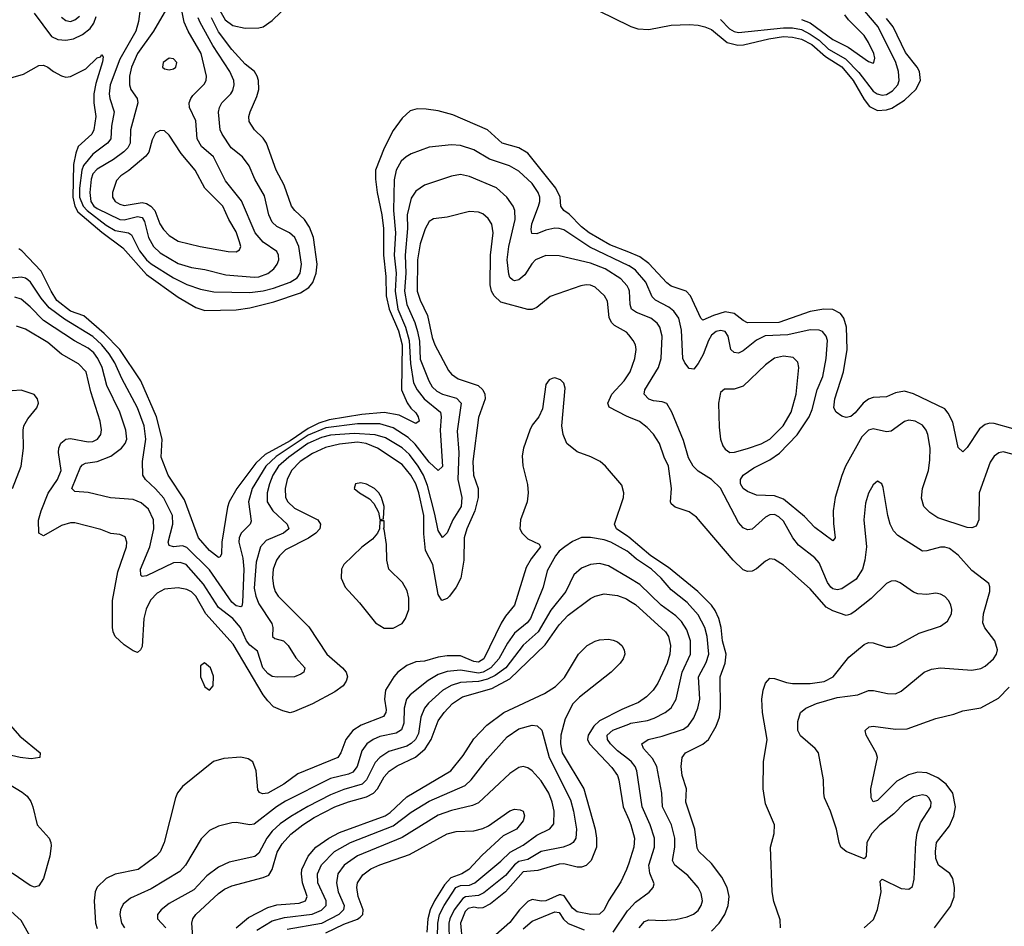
# Model space of a CAD drawing. Header units: inches. Extents: x 884549 to 1028252, y 526810 to 653624.
# Tile 432 of 656: x 927284 to 931675, y 615357 to 619401. Entities that reach past the tile are written whole.
import ezdxf

# ---------------------------------------------------------------- set-up
doc = ezdxf.new("R2010")
doc.units = ezdxf.units.IN
doc.header["$MEASUREMENT"] = 0
doc.layers.add('A9621', color=7, linetype='Continuous')
doc.layers.add('A9631', color=7, linetype='Continuous')

msp = doc.modelspace()

# ---------------------------------------------------------------- linework, layer by layer
at = {"layer": 'A9621', "color": 5}
for points, elevation in [([(927939, 619450), (927880.4, 619350), (927809.7, 619250), (927782.6, 619190), (927773.6, 619150), (927773.6, 619110), (927780.1, 619090), (927807.2, 619050), (927811.2, 619030), (927778.5, 618910), (927776.4, 618850), (927766.8, 618830), (927748.1, 618811.9), (927702.9, 618777.1), (927630, 618734.8), (927610, 618713.1), (927602.9, 618690), (927596.4, 618630), (927600.5, 618590), (927614.1, 618570), (927630, 618558.5), (927730, 618509.2), (927750, 618508.3), (927810, 618523.7), (927830, 618518.5), (927840.5, 618500.5), (927858.6, 618430), (927880.3, 618390), (927910, 618361.8), (927990, 618314.3), (928050, 618296.3), (928110, 618287.4), (928203.7, 618263.7), (928330, 618252.2), (928350, 618254.3), (928390, 618268.4), (928417.9, 618290), (928432.9, 618310), (928439.6, 618330), (928438.4, 618350), (928430, 618367.3), (928370, 618408.7), (928334.7, 618450), (928273.6, 618593.6), (928201.7, 618681.7), (928147.9, 618790), (928095.4, 618835.4), (928074.8, 618870), (928068.8, 618950), (928041.7, 619010), (928039.9, 619030), (928046.5, 619050), (928056.7, 619063.3), (928106.4, 619113.6), (928115.4, 619130), (928117.8, 619150), (928092.7, 619250), (928035.4, 619350), (928018.1, 619390), (927997.4, 619490)], 2160), ([(928170, 619452.9), (928200.1, 619400.1), (928234.8, 619374.8), (928290, 619363.8), (928350, 619365), (928370, 619370.1), (928410, 619397.3), (928528, 619512)], 2120), ([(927348.5, 619430), (927425.7, 619325.7), (927453.4, 619313.4), (927490, 619310.4), (927524.2, 619315.8), (927564.6, 619335.4), (927598.4, 619361.6), (927614.9, 619385.1), (927624.6, 619415.4)], 2140), ([(927821.9, 619450), (927813.7, 619393.7), (927801.2, 619350), (927730, 619225.7), (927687.7, 619110), (927683, 619070), (927685.4, 619050), (927705.5, 618990), (927693.9, 618926.1), (927690.1, 618870), (927676.2, 618850), (927610, 618800.9), (927569, 618751), (927561, 618730), (927550.2, 618650), (927550.6, 618610), (927567.3, 618570), (927584.6, 618550), (927670, 618484.9), (927710, 618461.1), (927769.7, 618449.7), (927782.1, 618442.1), (927817.6, 618370), (927849.1, 618330), (927870, 618312.5), (927970, 618249.7), (928030, 618219.5), (928090, 618199), (928150, 618187.9), (928310, 618183.9), (928370, 618192.2), (928415.8, 618204.2), (928490, 618230.1), (928520.8, 618250), (928535, 618270), (928540.8, 618310), (928528.5, 618390), (928511.1, 618430), (928487.9, 618450), (928430, 618478.2), (928410, 618497.3), (928394.8, 618530), (928375.8, 618615.8), (928332.5, 618690), (928307.5, 618750), (928277.7, 618790), (928227.2, 618830), (928186.6, 618890), (928178.4, 618910), (928170.6, 618989.4), (928174.3, 619010), (928185.2, 619030), (928224.9, 619070), (928234.4, 619085.6), (928240.7, 619110), (928238.8, 619130), (928220.7, 619170), (928146, 619286), (928088.1, 619388.1), (928079.7, 619410)], 2140), ([(929870, 619439.7), (930000, 619375.5)], 2120), ([(927208.6, 619131.4), (927301.6, 619158.4), (927370, 619196.8), (927390, 619199.1), (927410, 619190.1), (927434.7, 619170), (927470, 619150.1), (927490, 619144.5), (927510, 619147.5), (927578.4, 619181.6), (927630, 619231), (927644, 619236), (927650, 619245.5), (927655.6, 619235.6), (927653.1, 619213.1), (927623.1, 619116.9), (927614.7, 619070), (927614.4, 619030), (927622.8, 618970), (927615, 618910), (927605, 618890), (927545.1, 618834.9), (927533.8, 618806.2), (927524.1, 618755.9), (927520.8, 618610), (927529.2, 618570), (927543.9, 618543.9), (927650, 618452.8), (927743.3, 618383.3), (927850, 618264.1), (927990, 618162.9), (928070, 618116.9), (928110, 618104.6), (928250, 618106.9), (928310, 618115.7), (928418.1, 618141.9), (928537, 618183), (928573.4, 618206.6), (928591.6, 618228.4), (928606.8, 618270), (928610.6, 618310), (928593.7, 618430), (928575.8, 618475.8), (928554.4, 618510), (928511.2, 618550), (928496.7, 618570), (928463.1, 618663.1), (928427.4, 618730), (928384.9, 618850), (928370, 618872.2), (928330.4, 618910.4), (928307.1, 618947.1), (928305.7, 618970), (928311.3, 618990), (928341.9, 619058.1), (928350.3, 619089.7), (928349.4, 619130), (928343.7, 619150), (928330.8, 619170.8), (928290, 619202.7), (928230, 619268.5), (928170, 619347.8), (928139.7, 619410)], 2120), ([(927470, 619412.2), (927490, 619397.6), (927510, 619393.6), (927530, 619400.2), (927550, 619416.5)], 2160), ([(930000, 618363.5), (929916.5, 618396.5), (929824.1, 618450), (929790, 618476.7), (929734.1, 618534.1), (929711.4, 618550), (929698, 618570), (929693.9, 618610), (929675.4, 618650), (929550, 618806.3), (929510, 618829.9), (929436.1, 618850), (929370, 618910.5), (929216.4, 618976.4), (929150, 618994.5), (929097.2, 619002.8), (929056.1, 619003.9), (929025.1, 618994.9), (928990, 618961.4), (928950, 618906.8), (928910, 618827.5), (928871.5, 618730), (928870.1, 618690), (928877.5, 618630), (928898.8, 618530), (928906.4, 618470), (928906.1, 618350), (928916.3, 618256.3), (928918.5, 618170), (928931.7, 618110), (928973.4, 618013.4), (928989.1, 617950), (928986.6, 617750), (929011.6, 617691.6), (929027.9, 617667.9), (929050, 617647.9), (929061.3, 617630), (929064.9, 617610), (929050, 617600.3), (928976.7, 617636.7), (928910, 617649.1), (928810, 617640), (928664.2, 617615.8), (928618.7, 617601.3), (928570, 617576.8), (928490, 617523), (928378.9, 617461.1), (928337.6, 617422.4), (928252.8, 617310), (928218, 617250), (928210, 617227), (928185.1, 617070), (928183.8, 617016.2), (928176.5, 617003.5), (928170, 617002), (928130, 617033.2), (928082, 617090), (928018.9, 617258.9), (927946.1, 617370), (927914.6, 617450), (927919.4, 617530), (927894.7, 617630), (927824.5, 617790), (927730.2, 617930.2), (927660.9, 618000.9), (927570, 618079.9), (927510, 618100.6), (927450, 618148.7), (927424.4, 618190), (927379.9, 618279.9), (927294, 618370), (927279.6, 618379.6)], 2120), ([(930000, 618303.6), (929827, 618387), (929710, 618463.4), (929690, 618470.4), (929670, 618470.9), (929630, 618462.5), (929590, 618446.6), (929568.1, 618448.1), (929564.8, 618464.8), (929567.9, 618490), (929597.9, 618570), (929603.7, 618590), (929603.4, 618610), (929596.1, 618630), (929569.8, 618670), (929510, 618725.6), (929468.7, 618748.7), (929378.9, 618778.9), (929310, 618820.8), (929250, 618839.9), (929210, 618842.4), (929110, 618832.1), (929030, 618802.3), (929007.7, 618790), (928985.4, 618770), (928963.5, 618730), (928953.3, 618686.7), (928951.5, 618550), (928959.8, 618450), (928953.9, 618350), (928962.5, 618270), (928958, 618190), (928970, 618110), (929004.6, 618030), (929020.4, 617970), (929027.6, 617867.6), (929040.6, 617780.6), (929056.9, 617750), (929087.5, 617710), (929160.4, 617650), (929164, 617630), (929159.7, 617570), (929170, 617407.8), (929150, 617390.8), (929110, 617427.5), (929047.8, 617507.8), (929017.2, 617537.2), (928950, 617580.6), (928890, 617597.6), (928790, 617597.6), (928650, 617581), (928570, 617547.9), (928427.9, 617452.1), (928381.3, 617410), (928320.2, 617310), (928304.9, 617250), (928315.7, 617164.3), (928311.8, 617150), (928271.3, 617110), (928262.7, 617090), (928260.8, 617070), (928278.5, 616998.5), (928283.9, 616950), (928278.3, 616801.7), (928275, 616785), (928270, 616781.2), (928250, 616786.9), (928230, 616802.2), (928130, 616946.9), (928030, 617047.1), (928010, 617054.4), (927969.5, 617049.5), (927950, 617055.1), (927945.5, 617070), (927966.5, 617150), (927965.1, 617190), (927926.3, 617266.3), (927890, 617308.4), (927844.4, 617350), (927833.1, 617370), (927831.1, 617430), (927846.7, 617530), (927839.7, 617590), (927809.5, 617670), (927740.2, 617800.2), (927708.4, 617870), (927683, 617910), (927650, 617950.8), (927610, 617987.6), (927484.5, 618064.5), (927415.9, 618115.9), (927379.5, 618159.5), (927332.6, 618230), (927320.5, 618240.5), (927310, 618248.2), (927290, 618252.3), (927248.5, 618248.5)], 2140), ([(930000, 618199.6), (929993.6, 618213.6), (929964.8, 618244.8), (929894.8, 618290), (929830, 618314.4), (929690, 618347.1), (929630, 618348.6), (929584.6, 618330), (929567.5, 618312.5), (929536.6, 618263.4), (929510, 618240.2), (929490, 618236.2), (929481.2, 618241.2), (929470.5, 618250.5), (929466.1, 618266.1), (929458.3, 618330), (929465.1, 618390), (929494, 618510), (929492.5, 618550), (929485.4, 618570), (929456.5, 618610), (929410, 618651.3), (929290, 618702.1), (929249.5, 618710.5), (929210, 618703.2), (929090, 618662.3), (929050, 618636.8), (929030, 618605.1), (929012.2, 618530), (929014.1, 618470), (929002.4, 618350), (929006, 618270), (929000.5, 618190), (929011.1, 618131.1), (929046.6, 618050), (929057.7, 618010), (929066.6, 617966.6), (929070, 617887.3), (929107.9, 617790), (929123.7, 617763.7), (929144.1, 617744.1), (929170, 617730.8), (929232.6, 617712.6), (929252.1, 617690), (929234.7, 617565.3), (929241.8, 617470), (929238.7, 617350), (929256.5, 617270), (929252.5, 617230), (929215.7, 617170), (929190, 617111.3), (929170, 617091.3), (929150, 617122), (929136, 617195.9), (929102.6, 617322.6), (929084.7, 617370), (929061, 617410), (929022, 617462), (928990, 617491.6), (928915.2, 617535.2), (928870, 617549.4), (928775.8, 617555.8), (928670, 617547.9), (928630, 617537.7), (928568.4, 617510), (928484.6, 617450), (928438.7, 617410), (928412.5, 617370), (928397.7, 617330), (928387.5, 617290), (928388, 617250), (928412.6, 617210), (928477.1, 617150), (928483.8, 617130), (928460.2, 617110), (928382.9, 617077.1), (928357.9, 617050), (928339, 616981), (928330, 616865.5), (928337, 616830), (928350, 616795.3), (928408, 616708), (928413.3, 616690), (928411.6, 616650), (928421.2, 616641.2), (928460.3, 616630), (928481.7, 616610), (928515, 616555), (928554.9, 616510), (928551, 616490), (928538.5, 616481.5), (928510, 616469.6), (928432.5, 616467.5), (928410, 616470.9), (928390, 616483.9), (928368.3, 616510), (928343.8, 616583.8), (928310, 616611.4), (928295.7, 616630), (928269.3, 616690), (928233.9, 616730), (928170, 616778.7), (928103.6, 616883.6), (928025.7, 616970), (927999.2, 616979.2), (927970, 616978.1), (927850, 616919.6), (927830, 616917.8), (927823.7, 616923.7), (927823.2, 616950), (927864.7, 617050), (927882.5, 617130), (927880.9, 617170), (927857.7, 617217.7), (927826, 617246), (927790, 617261), (927688.8, 617268.8), (927590, 617291.8), (927530, 617296.8), (927516.1, 617310), (927555.2, 617404.8), (927564.1, 617415.9), (927577.9, 617422.1), (927630, 617430.1), (927690, 617454.5), (927737.5, 617490), (927753.6, 617510), (927761.6, 617530), (927757.5, 617570), (927730.8, 617650), (927672.2, 617770), (927651.6, 617850), (927632, 617890), (927614.3, 617914.3), (927590, 617935.2), (927528.3, 617968.3), (927390, 618058.9), (927330, 618120.9), (927290, 618154.6), (927262.7, 618162.7)], 2160), ([(930000, 617995.2), (929990, 618007.7), (929937.2, 618037.2), (929922.8, 618050), (929912.4, 618072.4), (929905.1, 618145.1), (929891.9, 618170), (929850, 618207.7), (929830, 618216.3), (929810, 618217.9), (929786.1, 618213.9), (929650, 618166.2), (929590, 618117), (929570, 618108), (929550, 618108.3), (929430, 618140.7), (929399.9, 618170), (929388.7, 618190), (929381.5, 618218.5), (929384, 618350), (929395.3, 618450), (929389, 618489), (929373.7, 618513.7), (929350, 618534.5), (929330, 618542.4), (929290, 618545.4), (929190, 618519.8), (929130, 618512.2), (929110, 618500.9), (929092, 618468), (929070, 618401.7), (929057.9, 618330), (929057.3, 618190), (929070, 618150.2), (929102.1, 618082.1), (929123.5, 617983.5), (929135.2, 617950), (929196.5, 617836.5), (929210, 617819.4), (929239.3, 617799.3), (929328.3, 617770), (929350.1, 617750), (929358.9, 617730), (929359.3, 617710), (929330, 617626.6), (929305.6, 617430), (929307.7, 617370), (929328, 617310), (929328.6, 617270), (929313.5, 617210), (929278.6, 617130), (929266.7, 617090), (929264, 616990), (929252, 616910), (929230.7, 616870), (929200.1, 616830), (929190, 616819.3), (929166.8, 616810), (929150, 616837), (929126.2, 616970), (929093.7, 617033.7), (929086.8, 617106.8), (929087, 617190), (929064.2, 617290), (929050, 617329.9), (929028.4, 617370), (928990, 617416.8), (928879.2, 617490), (928828.9, 617510), (928790, 617516.2), (928710, 617507.9), (928647.8, 617492.2), (928590, 617466), (928534.5, 617430), (928496.6, 617390), (928477.1, 617350), (928467.6, 617310), (928469.2, 617270), (928479.1, 617250), (928510, 617221.6), (928613.7, 617170), (928625.9, 617150), (928622.6, 617130), (928604.3, 617110), (928572.3, 617087.7), (928470, 617036.7), (928443.1, 617010), (928429.1, 616990), (928415.1, 616950), (928411.6, 616910), (928415.2, 616875.2), (928423.6, 616850), (928436.6, 616830), (928572.8, 616692.8), (928653, 616570), (928723.1, 616510), (928739.7, 616490), (928745.3, 616470), (928740.1, 616450), (928726.5, 616430), (928690, 616402.1), (928589.8, 616349.8), (928510, 616314.3), (928490, 616308.8), (928457.8, 616317.8), (928416, 616336), (928390, 616362.2), (928370, 616388.9), (928235.5, 616615.5), (928114.8, 616750), (928069.4, 616829.4), (928050, 616849.3), (928030, 616859.5), (927990, 616867.3), (927930, 616860.1), (927897.6, 616842.4), (927867.7, 616812.3), (927848.5, 616771.5), (927837.8, 616730), (927830, 616605.2), (927823.1, 616590), (927810, 616578), (927790, 616586), (927750, 616612.5), (927709.8, 616650), (927700.2, 616670), (927698.4, 616690), (927698.1, 616810), (927722.1, 616937.9), (927759.8, 617050), (927761.2, 617070), (927753.6, 617093.6), (927730, 617105.3), (927690, 617109), (927646.5, 617126.5), (927530, 617156.8), (927510, 617157), (927470, 617144.8), (927390, 617098.9), (927368.6, 617110), (927368, 617168), (927379.7, 617210), (927410.8, 617289.2), (927452, 617350), (927469.5, 617390), (927457.1, 617470), (927458.7, 617490), (927467.6, 617512.4), (927490, 617529.5), (927510, 617533.1), (927590, 617518), (927610, 617520.1), (927630.8, 617529.2), (927645.4, 617550), (927648.1, 617571.9), (927643.2, 617610), (927601.6, 617741.6), (927579.9, 617830), (927546.6, 617866.6), (927470, 617908.8), (927410, 617960.4), (927310, 618021.1), (927270, 618034.3)], 2180), ([(930000, 617628.1), (929990, 617632.1), (929912.4, 617672.4), (929906.6, 617690), (929924.1, 617730), (929979.9, 617790), (930000, 617820.8)], 2180), ([(930000, 617092.8), (929996.1, 617096.1), (929946, 617130), (929936.3, 617150), (929977.5, 617270), (929978.9, 617290), (929970, 617324.2), (929896.2, 617410), (929872.9, 617430), (929830.9, 617450.9), (929770, 617473.1), (929724.8, 617510), (929707.3, 617550), (929702, 617590), (929717, 617757), (929710, 617779.3), (929695.3, 617795.3), (929670, 617803.6), (929659, 617801), (929645.2, 617794.7), (929630, 617773.2), (929615.3, 617664.7), (929599, 617630), (929570, 617592.8), (929558.9, 617570), (929530.2, 617490), (929524.3, 617455.7), (929528.4, 617411.6), (929548.3, 617328.3), (929552.3, 617290), (929546.7, 617250), (929517.5, 617170), (929514.9, 617130), (929524.9, 617110), (929550, 617085.7), (929600.7, 617060.7), (929606, 617050), (929564.6, 616995.4), (929543.3, 616956.7), (929491.4, 616790), (929450, 616740.9), (929430.8, 616709.2), (929353.6, 616550), (929330, 616535.6), (929310, 616538.3), (929250, 616562.8), (929190, 616562.6), (929150, 616557.1), (929090, 616539.5), (929050, 616536.5), (929010, 616519.5), (928970.8, 616490), (928952.6, 616470), (928915.5, 616410), (928911.6, 616370), (928917.8, 616322.2), (928916.8, 616310), (928906.7, 616293.3), (928806.3, 616253.7), (928770.1, 616229.9), (928738.3, 616190), (928716.9, 616130), (928702.9, 616110), (928523.9, 616036.1), (928461.5, 615990), (928390, 615950.4), (928366.9, 615946.9), (928353.6, 615953.6), (928345.9, 615965.9), (928338.5, 616050), (928323.9, 616090), (928303.4, 616103.4), (928270, 616111.2), (928194.6, 616105.4), (928148, 616092), (928010, 615980.5), (927987.8, 615952.2), (927979, 615930), (927929, 615731), (927910, 615688.6), (927892.4, 615670), (927811.8, 615610), (927710.1, 615589.9), (927670.2, 615570), (927630, 615531.6), (927620.1, 615510), (927616.1, 615470), (927621.4, 615370), (927630, 615347.2)], 2220), ([(927251.4, 617310), (927289.9, 617410), (927301.6, 617490), (927299.2, 617570), (927302.7, 617590), (927319.5, 617620.5), (927360.2, 617670), (927367.9, 617690), (927363.9, 617710), (927349, 617729), (927290, 617748.9), (927250, 617745.8)], 2220), ([(930000, 617023.8), (929992.6, 617030), (929920.2, 617070), (929890, 617081), (929830, 617091.5), (929790, 617090.7), (929750, 617073.1), (929715.1, 617050), (929689.6, 617030), (929673.1, 617010), (929637, 616943), (929618.4, 616870), (929561.9, 616730), (929547.2, 616710), (929490, 616664.6), (929459.8, 616620.2), (929421.1, 616550), (929385.2, 616510), (929350.5, 616490), (929330, 616485.8), (929250, 616499.8), (929190, 616492.7), (929150, 616479.3), (929106.3, 616453.7), (929025.3, 616390), (929008.5, 616370), (928998, 616330), (928997.7, 616262.3), (928987, 616233), (928962.3, 616217.7), (928890, 616203.7), (928860.2, 616190), (928832.8, 616170), (928810, 616138.8), (928789.7, 616070), (928770, 616044.5), (928750, 616035.3), (928670, 616016), (928470, 615914.8), (928429.5, 615890), (928330, 615812.5), (928310, 615809), (928250, 615820.4), (928230, 615818.5), (928170, 615803.1), (928130, 615784.2), (928093.1, 615746.9), (928022.8, 615630), (927998.8, 615601.2), (927870, 615524.5), (927777.8, 615482.2), (927745.1, 615454.9), (927732.9, 615430), (927730.1, 615410), (927738.3, 615370), (927751.6, 615350)], 2240), ([(930000, 616911.2), (929910, 616964.1), (929870, 616974.5), (929830, 616971.4), (929790, 616954), (929755.9, 616924.1), (929720.1, 616850), (929653.3, 616766.7), (929596.5, 616670), (929529.2, 616610.8), (929451.9, 616510), (929404, 616476), (929370, 616459.1), (929330, 616448.5), (929250, 616444.1), (929208.9, 616431.1), (929170, 616409), (929107.8, 616352.2), (929089.6, 616330), (929073.3, 616290), (929062.9, 616217.1), (929048.8, 616190), (929030, 616171.6), (929010, 616160.4), (928930, 616136), (928890, 616110.4), (928870, 616087.9), (928831.2, 616010), (928810.6, 615990), (928730, 615966.7), (928670, 615942.8), (928568.3, 615891.7), (928493.1, 615846.9), (928445.9, 615814.1), (928410, 615780.9), (928386.8, 615750), (928350, 615683.2), (928332.3, 615667.7), (928217.8, 615642.2), (928170, 615619.9), (928118.5, 615581.5), (928061.3, 615518.7), (927950, 615457.8), (927915.2, 615430), (927898, 615410), (927899.1, 615390), (927935, 615350)], 2260), ([(928056.1, 615310), (928052, 615370), (928056.3, 615390), (928069.4, 615410), (928170, 615503), (928197.1, 615522.9), (928230, 615536.6), (928370, 615573.7), (928394.7, 615585.3), (928409.7, 615610), (928432.9, 615687.1), (928454.9, 615725.1), (928492.7, 615767.3), (928546, 615810), (928597.7, 615842.3), (928690, 615889.9), (928750, 615912.2), (928830, 615933.7), (928862, 615950), (928879.9, 615970), (928910, 616023.4), (928931.3, 616048.7), (928966.9, 616073.1), (929048.7, 616111.3), (929092, 616148), (929119, 616190), (929150, 616272.9), (929176.4, 616310), (929213.6, 616350), (929259.3, 616380.7), (929390, 616418.2), (929470, 616460.1), (929627.9, 616612.1), (929690, 616701.5), (929730, 616744.2), (929830, 616818.5), (929850.6, 616829.4), (929890, 616839.6), (929950, 616832.5), (929990, 616817), (930000, 616810.8)], 2280), ([(928249.5, 615350.5), (928304.5, 615395.5), (928390, 615440.1), (928430, 615451.8), (928530, 615459.4), (928559.2, 615470), (928565.7, 615490), (928544.8, 615550), (928540.1, 615590), (928542.6, 615610), (928570.6, 615669.4), (928605.3, 615710), (928662.7, 615750), (928710, 615774.6), (928914.6, 615850), (928935.7, 615864.3), (929010, 615934.1), (929206.6, 616050), (929261.7, 616118.3), (929310, 616192.9), (929366.7, 616253.3), (929443.5, 616310), (929625.1, 616394.9), (929673.1, 616426.9), (929713.6, 616466.4), (929775.4, 616570), (929814.3, 616610), (929850, 616629.4), (929870, 616634.9), (929910, 616636.9), (929930, 616633.4), (929950, 616625.4), (929968.9, 616610), (929979.9, 616590), (929982.1, 616570), (929975.9, 616550), (929961.7, 616530), (929921.4, 616490), (929781.2, 616378.8), (929751.4, 616348.6), (929717.2, 616282.8), (929697, 616210), (929696.5, 616170), (929703.8, 616130), (929800.1, 615970), (929850.3, 615790), (929857, 615750), (929856.1, 615710), (929831.9, 615650), (929810, 615627.2), (929790, 615619.8), (929770, 615620.1), (929710, 615636), (929690, 615634.4), (929594.6, 615605.4), (929530, 615599.6), (929450, 615510.1), (929383.5, 615456.5), (929350, 615439.6), (929330, 615437.1), (929310, 615441.4), (929284.3, 615435.7), (929270, 615423), (929250.5, 615370), (929257.1, 615290)], 2320), ([(930000, 616337), (929970, 616324.5), (929870, 616273.6), (929845, 616250), (929819.1, 616210), (929816, 616190), (929825.8, 616170), (929925.5, 616065.5), (929949.9, 616030), (929956.3, 616010), (929975.2, 615890), (930000, 615832.9)], 2280), ([(927210, 616290.2), (927284.7, 616204.7), (927375.5, 616130), (927373.4, 616110), (927335.8, 616104.2), (927286.6, 616110), (927150, 616141.6)], 2180), ([(928341.2, 615338.8), (928410, 615380.8), (928464.8, 615395.2), (928588.9, 615411.1), (928630, 615429), (928640.9, 615439.1), (928650.5, 615450), (928650.8, 615470), (928614.1, 615550), (928612.5, 615590), (928629.8, 615630.2), (928688.4, 615690), (928759, 615730), (928950, 615804.6), (929030, 615865.1), (929110, 615915.5), (929270, 615984.3), (929297.6, 616010), (929370, 616104), (929457.4, 616202.6), (929510, 616237), (929570, 616254.3), (929591.7, 616251.7), (929611.9, 616231.9), (929645, 616110), (929740.3, 615920.3), (929753.9, 615870), (929767.5, 615790), (929764.3, 615750), (929752, 615730), (929738.9, 615721.1), (929708.2, 615710), (929610, 615690.5), (929550, 615655.3), (929510, 615645.6), (929490, 615631.2), (929450, 615583.3), (929354.1, 615505.9), (929330, 615494.5), (929271.8, 615488.2), (929259.7, 615480.3), (929221.3, 615430), (929201.6, 615390), (929197.9, 615370), (929199.9, 615290)], 2340), ([(930000, 616100.1), (929950, 616139.3), (929918.7, 616170), (929904.9, 616190), (929904.2, 616210), (929928.6, 616231.4), (930000, 616259)], 2260), ([(927130, 616054.4), (927294.5, 615954.5), (927316.7, 615936.7), (927333.1, 615913.1), (927341.8, 615890), (927362.3, 615810), (927415.2, 615750), (927423.5, 615730), (927424.1, 615715.9), (927418, 615670), (927390.1, 615570), (927370, 615536.8), (927350, 615530.8), (927330, 615538.8), (927250, 615593.2)], 2180), ([(929148, 615310), (929148.1, 615370), (929156.9, 615410), (929177.3, 615450), (929229.6, 615530), (929250, 615538), (929290, 615540.5), (929313.9, 615550), (929430, 615647), (929472, 615688), (929530, 615718.4), (929590, 615763.3), (929648.8, 615791.2), (929666.2, 615813.8), (929667.9, 615870), (929659.2, 615910), (929644.1, 615950), (929610, 616006.1), (929570, 616049.8), (929550, 616064.1), (929530, 616069.8), (929510, 616065.8), (929470, 616038), (929330, 615908.1), (929304, 615896), (929210, 615873.8), (929150, 615852.6), (928990, 615752.8), (928790, 615671.1), (928731.4, 615630), (928702.3, 615590), (928697, 615550), (928704.7, 615510), (928731.2, 615450), (928728.8, 615430), (928706.6, 615410), (928630, 615369.5), (928477.1, 615342.9)], 2360), ([(928650, 615327.7), (928730, 615366.2), (928791.2, 615388.8), (928802.6, 615397.4), (928813.7, 615410), (928815.3, 615430), (928792.8, 615490), (928787.8, 615530), (928790.6, 615550), (928813.7, 615586.3), (928850, 615612.3), (928890, 615631.3), (929022.8, 615677.2), (929190, 615769.3), (929230, 615780.2), (929310, 615783.2), (929350, 615792.2), (929375.2, 615804.8), (929470, 615872.5), (929490, 615878.8), (929516.5, 615876.5), (929529.7, 615869.7), (929535.5, 615850), (929530, 615827.6), (929500.3, 615790), (929439.9, 615760.1), (929346.5, 615673.5), (929287.6, 615610), (929256.5, 615590), (929207.4, 615572.6), (929179, 615541), (929134.2, 615470), (929115.3, 615430), (929104.6, 615390), (929099.2, 615330)], 2380), ([(930000, 615639), (929990.7, 615609.3), (929964.9, 615555.1), (929910.4, 615470), (929891.1, 615430), (929869.9, 615410.1), (929830.4, 615409.6), (929770, 615421.5), (929750, 615437.2), (929712, 615492), (929696.6, 615496.6), (929690, 615497.4), (929630, 615470.1), (929610, 615468.3), (929570, 615476), (929550, 615467.4), (929513.3, 615430), (929470, 615374.3), (929370, 615285.2)], 2280), ([(927350, 615277.1), (927290, 615382.6), (927230, 615437.8)], 2220), ([(929530, 615345.7), (929570, 615379), (929670, 615421.4), (929690, 615418), (929709.1, 615389.1), (929730, 615369), (929800.7, 615340.7)], 2260), ([(929931.2, 615330), (929994, 615426), (930000, 615432.2)], 2260)]:
    msp.add_lwpolyline(points, dxfattribs=dict(at, elevation=elevation))
for points, elevation in [([(927950, 619229.4), (927923.8, 619210), (927920.5, 619190), (927930, 619181.6), (927950, 619177.6), (927970, 619182.6), (927980.7, 619190), (927984.5, 619210), (927970, 619226.6)], 2180), ([(927910, 618907.4), (927890, 618894.7), (927874.8, 618865.2), (927859.9, 618810), (927847.2, 618792.8), (927771.2, 618728.8), (927735.4, 618704.6), (927716.4, 618683.6), (927698.1, 618630), (927697.2, 618610), (927709.4, 618590), (927730, 618577.9), (927750, 618572.6), (927830, 618585.3), (927850, 618580.9), (927869.5, 618570), (927886.6, 618550), (927908.4, 618490), (927924.7, 618464.7), (927950, 618438.5), (927990, 618413.6), (928088.7, 618388.7), (928213.5, 618366.5), (928250, 618365.4), (928264.9, 618375.1), (928269.8, 618390), (928264.5, 618410), (928250, 618455.1), (928216.4, 618510), (928189.9, 618570), (928109.1, 618649.1), (928065.9, 618730), (928003.8, 618803.8), (927950, 618886), (927930, 618905.1)], 2180), ([(928805.3, 617334.7), (928782, 617330), (928775.8, 617310), (928799.5, 617290), (928843.7, 617263.7), (928863.5, 617243.5), (928884.6, 617204.6), (928890, 617172), (928906, 617174), (928909.3, 617230), (928897.4, 617270), (928886.3, 617290), (928866, 617310), (928830, 617329.7)], 2220), ([(928910, 617166), (928890, 617166), (928888.7, 617130), (928880.4, 617110), (928856.9, 617083.1), (928810, 617048.2), (928730.2, 616970), (928719.3, 616950), (928717.8, 616910), (928735.4, 616870), (928799.8, 616799.8), (928870.3, 616710), (928910, 616687.1), (928950, 616686.1), (928990, 616707.1), (929005.2, 616730), (929019.3, 616770), (929019.9, 616819.9), (929012.5, 616852.5), (928991, 616890), (928929.8, 616950), (928921.8, 616990), (928919.8, 617059.8), (928910, 617128), (928906, 617130), (928910, 617134)], 2220), ([(928108.7, 616531.3), (928090, 616519), (928090.3, 616470), (928110, 616424.4), (928130, 616410.5), (928147.3, 616430), (928148.1, 616471.9), (928135.6, 616510)], 2220)]:
    msp.add_lwpolyline(points, close=True, dxfattribs=dict(at, elevation=elevation))
at = {"layer": 'A9631', "color": 5}
for points, elevation in [([(930410, 619401.5), (930450, 619360.1), (930470, 619348.7), (930490, 619344.3), (930690, 619364.7), (930730, 619364.2), (930770, 619357.1), (930810, 619337.4), (930849.6, 619309.6), (930891.5, 619270), (930966.7, 619226.7), (931026.4, 619166.4), (931090, 619082.2), (931107.5, 619070), (931130, 619064.4), (931150, 619068), (931176.8, 619083.2), (931200.4, 619110), (931206.2, 619130), (931204, 619170), (931191.7, 619210), (931112.1, 619370), (931018.9, 619478.9)], 2140), ([(930000, 619375.5), (930010, 619370.6), (930040.6, 619360.6), (930090, 619357.4), (930190, 619376.8), (930270, 619379.8), (930310, 619376.1), (930340.2, 619370), (930370, 619357.1), (930438.8, 619298.8), (930487, 619287), (930511.5, 619288.5), (930624.6, 619315.4), (930690, 619325.9), (930730, 619323.8), (930770, 619314.3), (930816.6, 619290), (930877.3, 619237.3), (930950.9, 619190.9), (931001.7, 619130), (931050, 619044.5), (931073.7, 619013.7), (931110, 618995.9), (931150, 618998.5), (931173.2, 619006.8), (931230, 619042.5), (931281, 619090), (931302, 619130), (931296.7, 619170), (931285.8, 619190), (931234.4, 619254.4), (931179.4, 619370), (931150, 619406.1)], 2120), ([(930770, 619401.7), (930810, 619386.8), (930910, 619312.6), (930978.7, 619278.7), (931070, 619214), (931090, 619206.7), (931093.7, 619210), (931097, 619230), (931092.7, 619250), (931070, 619299.3), (931050, 619331.3), (930980.5, 619400.5), (930963.4, 619423.4)], 2160), ([(931715.4, 617575.4), (931630, 617600.2), (931610, 617600.9), (931590, 617595), (931564.1, 617575.9), (931510, 617493), (931490, 617474), (931470, 617492.3), (931445, 617605), (931425.2, 617645.2), (931410, 617665.1), (931270, 617731.8), (931230, 617743.4), (931190, 617735.9), (931150, 617719.2), (931090, 617715.8), (931070, 617708.5), (931045.3, 617690), (931010, 617646.8), (930990, 617631.3), (930970, 617626.9), (930950, 617632.4), (930925.4, 617650), (930914.6, 617670), (930919.7, 617710), (930958.5, 617830), (930974.3, 617930), (930971.6, 618030), (930959.6, 618070), (930944.7, 618090), (930910, 618108), (930870, 618110.3), (930810, 618099.1), (930670, 618050.2), (930530, 618048.5), (930510, 618058.8), (930470, 618091), (930430, 618098.4), (930377.7, 618082.3), (930330, 618061.4), (930321.4, 618070), (930275.1, 618170), (930256.1, 618190), (930190, 618211.9), (930170, 618227.7), (930090, 618313.2), (930050, 618343.8), (930000, 618363.5)], 2120), ([(931710, 617462.3), (931670, 617472.7), (931650.9, 617469.1), (931630, 617454), (931612.1, 617427.9), (931563.3, 617290), (931561.8, 617170), (931550, 617142), (931530, 617134), (931510, 617136.2), (931378.3, 617178.3), (931343.2, 617203.2), (931316.9, 617230), (931306.4, 617266.4), (931310.7, 617310), (931337.3, 617390), (931343.4, 617436.6), (931344.7, 617490), (931333.7, 617550), (931326.5, 617570), (931310, 617591.9), (931278, 617610), (931250, 617614.5), (931230, 617609), (931170, 617565), (931150, 617562.2), (931090, 617576.2), (931068.8, 617570), (931039.1, 617540.9), (930967.4, 617410), (930950, 617368.4), (930921, 617270), (930912.4, 617210), (930913, 617153), (930921.3, 617090), (930910, 617076.2), (930830, 617136), (930784.2, 617184.2), (930690, 617261.9), (930650, 617277.7), (930570, 617280.2), (930530, 617295.9), (930510, 617309.4), (930498.9, 617330), (930498.5, 617350), (930510.3, 617369.7), (930557.8, 617402.2), (930630, 617438.2), (930673.1, 617466.9), (930750.9, 617549.1), (930804.9, 617630), (930817.9, 617662.1), (930840.1, 617750), (930865.5, 617810), (930881.1, 617890), (930886.4, 617970), (930881.3, 617990), (930864, 618010), (930850, 618015.9), (930810, 618017.9), (930710, 617995.6), (930609.1, 617990.9), (930570, 617972.1), (930510, 617923.7), (930490, 617914), (930470, 617916.1), (930455.3, 617930), (930443.8, 617990), (930430, 618009.7), (930410, 618014), (930390, 618010.5), (930370, 617994), (930355.9, 617970), (930332.7, 617907.3), (930310, 617867.3), (930290, 617841.6), (930270, 617845.4), (930250, 617869.7), (930242.1, 617890), (930235.9, 618015.9), (930223.9, 618070), (930201.2, 618101.2), (930178.6, 618118.6), (930119.8, 618150), (930104.2, 618164.2), (930076, 618230), (930030, 618284.2), (930002.5, 618302.5), (930000, 618303.6)], 2140), ([(931049.6, 615350), (931092.5, 615387.5), (931110, 615431.3), (931125.4, 615510), (931122, 615558), (931130, 615567.3), (931214.5, 615525.5), (931250, 615522.7), (931265.3, 615534.7), (931273, 615567), (931279.9, 615730), (931286.1, 615773.9), (931301.3, 615818.7), (931347.7, 615890), (931348.7, 615910), (931339.2, 615930), (931330, 615938.2), (931310, 615943.5), (931270, 615933.5), (931230, 615907), (931182.1, 615857.9), (931119.8, 615810), (931083.9, 615770), (931062.8, 615730), (931059.5, 615670), (931050, 615657), (930969.2, 615690), (930946.6, 615710), (930938, 615730), (930927.3, 615790), (930900.5, 615870), (930874, 615930), (930869.6, 615950.4), (930869.5, 616010.5), (930846.4, 616130), (930832, 616150), (930765.9, 616205.9), (930753.8, 616230), (930754.8, 616270), (930766.6, 616310), (930789.6, 616330), (930838.3, 616350), (930930, 616377.1), (931021.2, 616390), (931070, 616408.2), (931091.7, 616408.3), (931154.5, 616394.5), (931190, 616394.3), (931215.1, 616404.9), (931318, 616490), (931350, 616503.5), (931390, 616509.4), (931530, 616499.7), (931570, 616506.7), (931590, 616516.9), (931626.9, 616550), (931639.8, 616570), (931644.5, 616590), (931632.5, 616630), (931588.3, 616688.3), (931579.5, 616710), (931582.8, 616750), (931610.9, 616850), (931611.2, 616871.2), (931605.7, 616885.7), (931530, 616944.5), (931470, 617011.7), (931430, 617042.2), (931410, 617048.4), (931390, 617048.5), (931330, 617031.3), (931310, 617030.7), (931200.2, 617100.2), (931181.3, 617121.3), (931166.8, 617150), (931155, 617190), (931134.3, 617314.3), (931129.3, 617330), (931110, 617342.9), (931090, 617326.6), (931070, 617289.3), (931055.8, 617244.2), (931049.3, 617170.7), (931060.1, 617050), (931053.8, 616990), (931042.9, 616950), (931014.1, 616905.9), (930950, 616861.9), (930930, 616857.2), (930910, 616862.6), (930902, 616870), (930886.7, 616890), (930850, 616977.7), (930830, 617000.2), (930757.3, 617057.3), (930732.5, 617090), (930690, 617163.5), (930670, 617183.9), (930650, 617193.1), (930630, 617191.9), (930610, 617182.1), (930550, 617129), (930530, 617125), (930510, 617133.6), (930490, 617158.3), (930410, 617311.1), (930370, 617349.7), (930310, 617386.9), (930287.7, 617410), (930267.3, 617447.3), (930243.9, 617523.9), (930192.8, 617650), (930170, 617688.5), (930150, 617697), (930110, 617700.2), (930090, 617708.4), (930068.9, 617730), (930072.2, 617750), (930133.5, 617850), (930144.2, 617890), (930148.7, 617990), (930138.9, 618030), (930127.7, 618047.7), (930099.3, 618070), (930034.7, 618094.7), (930012.2, 618110), (930006.2, 618130), (930004.3, 618190), (930000, 618199.6)], 2160), ([(930000, 617820.8), (930006, 617830), (930027.3, 617890), (930033, 617930), (930029.8, 617950), (930020.3, 617970), (930000, 617995.2)], 2180), ([(930676.9, 615350), (930674.9, 615385.1), (930647.1, 615467.2), (930640.5, 615510), (930632.2, 615710), (930648.9, 615770), (930649.8, 615810), (930610, 615903.7), (930599.5, 615970), (930601.6, 616090), (930617.7, 616190), (930596.4, 616310), (930593.1, 616370), (930599.3, 616410), (930610, 616441.7), (930630, 616463.2), (930650, 616462.6), (930703.7, 616443.7), (930730, 616439.5), (930810, 616439.1), (930871.4, 616448.6), (930911.2, 616470), (930982.1, 616557.9), (931050, 616614), (931070, 616622.2), (931090, 616621), (931150, 616601.8), (931170, 616601.3), (931192.2, 616607.8), (931295.6, 616664.4), (931390, 616695.8), (931422.3, 616717.7), (931439.3, 616750), (931441.4, 616770), (931436.8, 616790), (931427.9, 616807.9), (931410, 616827.8), (931390, 616838.9), (931370, 616842.6), (931330, 616836.8), (931290, 616839.8), (931270, 616847.6), (931210, 616888.6), (931190, 616897.3), (931170, 616896.4), (931150, 616886.4), (931081.1, 616818.9), (931010, 616763.1), (930990, 616748.9), (930970, 616743.5), (930910, 616763.6), (930881, 616781), (930810, 616862.2), (930690, 616967.2), (930650, 616993.2), (930630, 616995.4), (930610, 616986.3), (930570, 616951.4), (930550, 616941.7), (930530, 616939.5), (930510, 616947.2), (930465.6, 616990), (930302.2, 617182.2), (930270, 617206), (930207.2, 617227.2), (930190, 617242), (930185.7, 617250), (930190.7, 617310), (930176.9, 617410), (930157.7, 617450), (930137.6, 617510), (930110, 617551.6), (930082.2, 617582.2), (930048.6, 617608.6), (930000, 617628.1)], 2180), ([(930370, 615335), (930403.4, 615370), (930428.3, 615410), (930442.9, 615450), (930447.7, 615490), (930439.6, 615530), (930415.8, 615575.7), (930370, 615636.8), (930312.4, 615690), (930305.9, 615705.9), (930294.5, 615790), (930255.2, 615910), (930257.5, 615970), (930238.5, 616030), (930234.4, 616070), (930238.5, 616110), (930254, 616130), (930331.1, 616168.9), (930356.3, 616190), (930390.7, 616249.3), (930404.8, 616290), (930409, 616330), (930408, 616470), (930429.9, 616530), (930435, 616570), (930418.6, 616630), (930411.8, 616690), (930401.5, 616730), (930385.8, 616765.8), (930369.7, 616789.7), (930308.7, 616850), (930176.8, 616956.8), (930098.5, 617010), (930000, 617092.8)], 2220), ([(930046.2, 615350), (930070, 615378.7), (930090, 615385), (930150, 615382.1), (930210, 615387.3), (930260.7, 615399.3), (930289.4, 615410.6), (930310, 615426.7), (930323.4, 615450), (930328.5, 615470), (930323.5, 615503.5), (930309.1, 615530), (930263.7, 615583.7), (930205.6, 615630), (930195.8, 615650), (930206.1, 615710), (930206.2, 615750), (930190.4, 615810), (930150.9, 615890), (930147.4, 615950), (930126.2, 616070), (930105.5, 616105.5), (930065.6, 616150), (930059.3, 616170), (930086.3, 616190), (930150, 616205.1), (930244.2, 616235.8), (930267.2, 616252.8), (930290, 616286.9), (930308.8, 616330), (930317.2, 616370), (930311.7, 616470), (930346.1, 616533.9), (930357.1, 616570), (930349.9, 616650), (930339.5, 616690), (930310, 616745.5), (930260.9, 616800.9), (930190, 616857.5), (930144.3, 616910), (930101.5, 616950), (930034.8, 616994.8), (930000, 617023.8)], 2240), ([(930000, 616259), (930010, 616262.9), (930084.5, 616275.5), (930114.3, 616285.7), (930162.8, 616310), (930188.7, 616331.3), (930211, 616370), (930238.6, 616490), (930275.3, 616570), (930275.1, 616630), (930259.3, 616679.3), (930236.1, 616716.1), (930210, 616741.2), (930144.7, 616790), (930050, 616881.8), (930000, 616911.2)], 2260), ([(930000, 616810.8), (930030, 616791.9), (930163.6, 616670), (930176.9, 616650), (930187, 616610), (930183.5, 616570), (930171.2, 616530), (930130, 616441.8), (930109.1, 616410), (930079.4, 616380.6), (930044.4, 616355.6), (930000, 616337)], 2280), ([(931363.5, 615350), (931435.3, 615444.7), (931451.9, 615488.1), (931452.6, 615530), (931445.2, 615570), (931431.6, 615591.6), (931381.6, 615630), (931370, 615659.3), (931367.7, 615690), (931373.5, 615730), (931430, 615805.4), (931449.9, 615850.1), (931457.1, 615890), (931446, 615950), (931416.2, 615990), (931378.7, 616018.7), (931330, 616041.1), (931290, 616045), (931248.2, 616031.8), (931195.9, 616004.1), (931110, 615917.4), (931090, 615912.3), (931081.1, 615930), (931079.8, 615970), (931109.8, 616110), (931104.4, 616130), (931058.5, 616210), (931054.3, 616230), (931072.8, 616247.2), (931090.6, 616249.4), (931190, 616235.8), (931242.6, 616237.4), (931370, 616284.2), (931450, 616302.4), (931490, 616318.6), (931570, 616330.9), (931650, 616374.6), (931697, 616423)], 2140), ([(930000, 615432.2), (930030, 615463.7), (930091.6, 615508.4), (930109.8, 615530), (930113.4, 615546.6), (930094, 615594), (930089.9, 615629.9), (930114.5, 615710), (930115.3, 615750), (930095.7, 615810), (930059.5, 615890), (930035.8, 616050), (930028.3, 616070), (930012.9, 616090), (930000, 616100.1)], 2260), ([(930000, 615832.9), (930009.9, 615810), (930026.3, 615750), (930022.3, 615710), (930000, 615639)], 2280)]:
    msp.add_lwpolyline(points, dxfattribs=dict(at, elevation=elevation))
at = {"layer": 'A9631', "color": 5, "elevation": 2160}
msp.add_lwpolyline([(930690, 617900.8), (930650, 617890.5), (930610, 617861.3), (930510, 617765.7), (930470, 617753.1), (930427.8, 617752.2), (930410, 617738.7), (930400.1, 617690), (930403, 617583), (930410.1, 617530.1), (930420.5, 617500.5), (930430, 617485.3), (930451, 617471), (930471.8, 617471.8), (930530, 617488.3), (930591.1, 617508.9), (930630, 617530.1), (930688.7, 617590), (930724, 617650), (930746.6, 617730), (930759.5, 617850), (930754.1, 617874.1), (930734.2, 617894.2)], close=True, dxfattribs=at)

doc.saveas('drawing.dxf')
